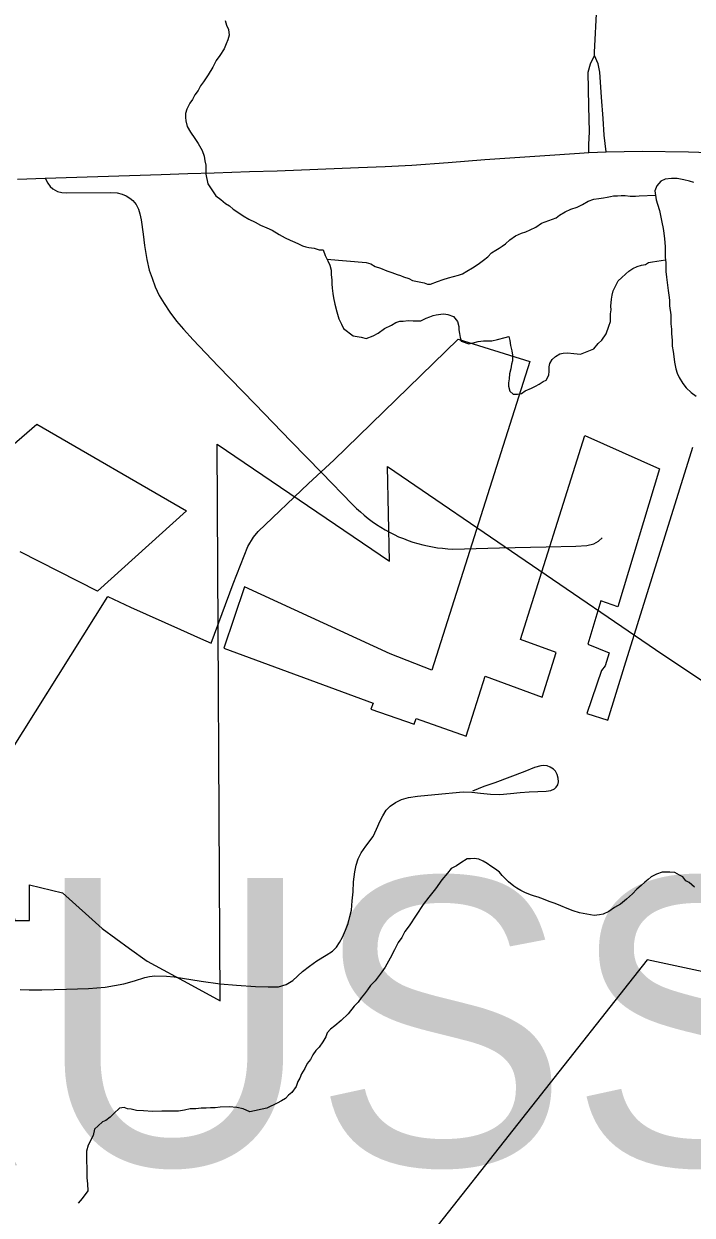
# Model space of a CAD drawing. Extents: x -11.4 to 84.1, y 11.1 to 59.
# Drawn here: x 28.807 to 29.204, y 43.422 to 44.128 of the extents above; entities that cross this region are included whole.
import ezdxf

# ---------------------------------------------------------------- set-up
doc = ezdxf.new("R2010")
doc.units = 0
for name, color, linetype in [('GM_X_Corporation', 7, 'Continuous'), ('GM_X_Minor_Lake', 7, 'Continuous'), ('GM_X_Minor_River', 7, 'Continuous'), ('GM_X_State_Route', 7, 'Continuous'), ('GM_X_Township_Road', 7, 'Continuous'), ('GM_X_Township_Text', 7, 'Continuous')]:
    doc.layers.add(name, color=color, linetype=linetype)

msp = doc.modelspace()

# ---------------------------------------------------------------- linework, layer by layer
at = {"layer": 'GM_X_Corporation'}
for points in [[(28.19911, 43.96243), (28.49325, 43.85199), (28.74526, 43.84756), (28.80204, 43.59652), (28.81076, 43.59653), (28.81073, 43.61765), (28.83035, 43.61293), (28.85386, 43.59166), (28.87001, 43.57987), (28.88039, 43.57229), (28.90678, 43.55803), (28.92368, 43.5489), (28.9219, 43.87882), (29.02409, 43.80942), (29.02303, 43.86557), (29.18623, 43.75426), (29.28308, 43.68973), (29.34531, 43.6481), (30.11202, 43.14996)], [(28.78491, 43.67363), (28.85719, 43.78863), (28.8706, 43.78228), (28.90021, 43.76892), (28.91205, 43.76368), (28.91847, 43.76097), (28.93142, 43.79603), (28.94019, 43.81817), (28.94355, 43.82372), (28.94632, 43.82705), (28.97622, 43.85565), (28.99121, 43.86942), (29.06488, 43.94105), (29.10738, 43.92797), (29.04922, 43.74495), (29.02455, 43.75447), (28.93815, 43.79425), (28.92587, 43.75784), (29.01456, 43.72531), (29.01314, 43.72172), (29.03889, 43.71295), (29.03998, 43.71626), (29.06966, 43.70582), (29.08099, 43.74135), (29.11472, 43.72878), (29.123, 43.7554), (29.1019, 43.76315), (29.13998, 43.88405), (29.18429, 43.86417), (29.15964, 43.78247), (29.1494, 43.78605), (29.14173, 43.76036), (29.15446, 43.75523), (29.15201, 43.74744), (29.14987, 43.7447), (29.14122, 43.71909), (29.1536, 43.71524), (29.16355, 43.74728), (29.2041, 43.87708)], [(28.75835, 43.84169), (28.81505, 43.89064), (28.9037, 43.83941), (28.85101, 43.79165), (28.80508, 43.81504)], [(29.75207, 43.29087), (29.74064, 43.28811), (29.72753, 43.28494), (29.66993, 43.28278), (29.67062, 43.2801), (29.67, 43.27984), (29.66116, 43.27826), (29.65059, 43.27661), (29.60533, 43.26873), (29.60231, 43.34636), (29.49793, 43.35219), (29.49792, 43.36751), (29.35982, 43.37768), (29.38093, 43.52938), (29.17703, 43.57322), (29.03978, 43.39913), (29.0259, 43.3818), (28.97433, 43.38643), (28.86396, 43.3935), (28.83926, 43.39291), (28.76119, 43.38482)]]:
    msp.add_lwpolyline(points, dxfattribs=at)
at = {"layer": 'GM_X_Minor_Lake'}
msp.add_lwpolyline([(29.20466, 44.03402), (29.20201, 44.03477), (29.1986, 44.03553), (29.19482, 44.0363), (29.19141, 44.0363), (29.18762, 44.03592), (29.18497, 44.03478), (29.1827, 44.03213), (29.18156, 44.02909), (29.18231, 44.02378), (29.18307, 44.02113), (29.1842, 44.01733), (29.18571, 44.0105), (29.18646, 44.00671), (29.18684, 44.00406), (29.18721, 44.00064), (29.18759, 43.99609), (29.18758, 43.98964), (29.18796, 43.98661), (29.18795, 43.9813), (29.18833, 43.97788), (29.18946, 43.96992), (29.18983, 43.96726), (29.19021, 43.96423), (29.1902, 43.96081), (29.19096, 43.9555), (29.19095, 43.95019), (29.19133, 43.94715), (29.19132, 43.9445), (29.1917, 43.94032), (29.19169, 43.93691), (29.19245, 43.93388), (29.19283, 43.93084), (29.1932, 43.92743), (29.19396, 43.92363), (29.19471, 43.92098), (29.19584, 43.91832), (29.19811, 43.91491), (29.2, 43.91225), (29.20303, 43.9096), (29.20605, 43.90732)], dxfattribs=at)
at = {"layer": 'GM_X_Minor_River'}
for points in [[(28.92665, 44.12998), (28.92745, 44.12734), (28.92864, 44.12469), (28.92907, 44.12128), (28.92836, 44.1186), (28.92726, 44.11631), (28.92617, 44.11324), (28.92358, 44.1094), (28.92135, 44.10632), (28.91951, 44.10249), (28.91655, 44.09788), (28.91397, 44.09365), (28.91211, 44.09134), (28.91063, 44.08865), (28.90878, 44.08596), (28.9073, 44.08327), (28.90582, 44.08097), (28.90398, 44.07752), (28.90327, 44.07484), (28.9033, 44.07256), (28.90334, 44.07066), (28.90415, 44.06725), (28.90611, 44.06386), (28.90883, 44.0601), (28.91078, 44.05709), (28.91313, 44.05295), (28.91433, 44.04955), (28.91475, 44.04689), (28.91517, 44.04424), (28.91522, 44.0412), (28.91526, 44.03892), (28.9165, 44.03323), (28.91767, 44.03135), (28.91922, 44.02909), (28.92118, 44.02609), (28.92425, 44.02386), (28.92695, 44.02162), (28.92925, 44.02013), (28.93156, 44.01827), (28.93425, 44.01642), (28.93733, 44.01418), (28.94078, 44.01234), (28.94461, 44.0105), (28.94767, 44.00865), (28.9515, 44.00719), (28.95456, 44.00572), (28.95878, 44.00313), (28.96223, 44.00128), (28.96529, 43.99981), (28.96797, 43.99872), (28.97027, 43.99761), (28.97257, 43.99651), (28.97448, 43.99578), (28.97638, 43.99543), (28.97943, 43.9951), (28.98248, 43.99401), (28.98476, 43.99405), (28.98596, 43.99065), (28.98753, 43.98763), (28.98871, 43.98499), (28.98952, 43.98196), (28.98957, 43.9793), (28.99, 43.97626), (28.99004, 43.97398), (28.99008, 43.97132), (28.99051, 43.96829), (28.99094, 43.96563), (28.99176, 43.96184), (28.99297, 43.9573), (28.99418, 43.95314), (28.99575, 43.95012), (28.99694, 43.94748), (29.00271, 43.94301), (29.005, 43.94267), (29.00728, 43.94233), (29.01033, 43.94162), (29.01448, 43.9432), (29.01749, 43.94477), (29.02125, 43.9475), (29.02539, 43.94947), (29.02802, 43.95103), (29.03029, 43.95183), (29.03219, 43.95186), (29.03522, 43.95229), (29.03826, 43.95196)], [(28.98704, 43.98857), (29.01034, 43.98649), (29.01301, 43.98577), (29.01569, 43.98429), (29.01875, 43.9832), (29.02257, 43.98174), (29.02563, 43.98065), (29.02868, 43.97956), (29.0306, 43.97883), (29.0325, 43.9781), (29.03556, 43.97701), (29.03786, 43.97591), (29.03977, 43.97556), (29.04282, 43.97485), (29.04472, 43.9745), (29.04663, 43.97377), (29.04853, 43.97381), (29.05268, 43.97539), (29.05608, 43.97659), (29.0591, 43.9774), (29.06213, 43.97821), (29.06515, 43.97902), (29.06742, 43.97982), (29.07005, 43.98138), (29.07344, 43.98334), (29.07682, 43.98568), (29.07982, 43.98801), (29.08244, 43.98995), (29.08468, 43.99227), (29.08731, 43.99384), (29.08919, 43.99501), (29.09107, 43.99618), (29.09295, 43.99773), (29.09557, 44.00006), (29.09895, 44.00239), (29.10234, 44.00397), (29.10498, 44.00477), (29.10762, 44.00596), (29.11101, 44.00753), (29.11439, 44.00987), (29.12308, 44.01306), (29.12495, 44.01461), (29.12833, 44.01656), (29.13172, 44.01814), (29.1355, 44.01934), (29.13851, 44.02092), (29.1419, 44.02287), (29.1453, 44.02407), (29.14833, 44.0245), (29.15098, 44.02492), (29.15325, 44.02534), (29.15515, 44.02575), (29.15704, 44.02616), (29.15932, 44.0262), (29.1616, 44.02624), (29.16387, 44.02627), (29.16692, 44.02595), (29.16995, 44.02599), (29.17223, 44.02603), (29.17223, 44.02603), (29.18192, 44.02653)], [(29.03826, 43.95196), (29.04092, 43.952), (29.04282, 43.95204), (29.04583, 43.95361), (29.0481, 43.95441), (29.04998, 43.9552), (29.05187, 43.95561), (29.05453, 43.95603), (29.05642, 43.95606), (29.05871, 43.95572), (29.06215, 43.95463), (29.06447, 43.95163), (29.06529, 43.9486), (29.06532, 43.9467), (29.06573, 43.94443), (29.06615, 43.94215), (29.06657, 43.93988), (29.07115, 43.93843), (29.0738, 43.93886), (29.07683, 43.93967), (29.07986, 43.9401), (29.0848, 43.94018), (29.0882, 43.94099), (29.09274, 43.94221), (29.09501, 43.94263), (29.09543, 43.94035), (29.09586, 43.93732), (29.09667, 43.93429), (29.0971, 43.93164), (29.09715, 43.92821), (29.09642, 43.9263), (29.09609, 43.92363), (29.09538, 43.92058), (29.09505, 43.91753), (29.09471, 43.91525), (29.09474, 43.91334), (29.09555, 43.91032), (29.09748, 43.90845), (29.10014, 43.90849), (29.10241, 43.90891), (29.10467, 43.91047), (29.10844, 43.91205), (29.1107, 43.91323), (29.11296, 43.9144), (29.11521, 43.91596), (29.11709, 43.91675), (29.11856, 43.91982), (29.1189, 43.92211), (29.11886, 43.92477), (29.11921, 43.92668), (29.12069, 43.92898), (29.12255, 43.93091), (29.12518, 43.93248), (29.12708, 43.93289), (29.12974, 43.93293), (29.13354, 43.93261), (29.13734, 43.9323), (29.14338, 43.93468), (29.14526, 43.93547), (29.14787, 43.93855), (29.15012, 43.94049), (29.15271, 43.94434), (29.15416, 43.94892), (29.15525, 43.9516), (29.15517, 43.95617), (29.15551, 43.95845), (29.15548, 43.96074), (29.15579, 43.96492), (29.15613, 43.96721), (29.15684, 43.96988), (29.15831, 43.97295), (29.15978, 43.97563), (29.16165, 43.97757), (29.16427, 43.97989), (29.16615, 43.98144), (29.1684, 43.983), (29.17104, 43.98419), (29.17368, 43.98499), (29.17595, 43.98541), (29.17783, 43.98658), (29.1801, 43.987), (29.1801, 43.987), (29.18777, 43.98814)], [(29.20493, 43.61628), (29.20185, 43.61889), (29.19993, 43.62), (29.198, 43.62225), (29.19608, 43.62336), (29.1934, 43.62484), (29.19035, 43.62517), (29.18808, 43.62513), (29.1858, 43.62509), (29.1824, 43.6239), (29.17939, 43.62233), (29.17751, 43.62077), (29.17564, 43.61922), (29.1734, 43.61729), (29.17077, 43.61496), (29.16816, 43.61226), (29.16479, 43.60916), (29.16105, 43.60606), (29.15766, 43.6041), (29.15429, 43.60176), (29.15089, 43.60018), (29.14862, 43.59977), (29.14559, 43.59934), (29.13682, 43.60109), (29.13301, 43.60217), (29.12957, 43.60363), (29.12574, 43.60509), (29.1223, 43.60656), (29.11886, 43.60764), (29.11542, 43.60911), (29.11236, 43.6102), (29.11007, 43.61092), (29.10778, 43.61164), (29.10434, 43.61311), (29.10204, 43.61421), (29.09974, 43.61569), (29.09782, 43.6168), (29.09474, 43.61941), (29.09281, 43.62128), (29.09088, 43.62315), (29.08933, 43.62503), (29.08702, 43.62689), (29.08433, 43.62875), (29.08202, 43.63023), (29.07972, 43.63171), (29.07704, 43.63281), (29.07438, 43.63315), (29.0721, 43.63311), (29.0702, 43.63308), (29.06644, 43.63074), (29.06381, 43.62879), (29.0608, 43.62722), (29.05857, 43.62452), (29.05522, 43.62066), (29.05151, 43.61528), (29.04742, 43.61027), (29.04407, 43.60603)], [(29.04407, 43.60603), (29.03592, 43.59335), (29.03332, 43.58988), (29.03148, 43.58643), (29.02925, 43.58335), (29.02705, 43.57913), (29.02447, 43.57415), (29.02152, 43.56878), (29.01856, 43.56454), (29.01558, 43.56069), (29.01297, 43.55799), (29.01112, 43.5553), (29.00925, 43.55299), (29.0074, 43.55067), (29.00554, 43.54798), (29.0033, 43.54566), (28.99958, 43.54104), (28.99547, 43.53717), (28.99172, 43.53406), (28.9891, 43.53212), (28.98724, 43.52981), (28.98651, 43.52752), (28.98467, 43.52444), (28.98244, 43.52136), (28.98057, 43.51943), (28.97872, 43.51674), (28.97725, 43.51406), (28.97539, 43.51174), (28.97392, 43.50868), (28.97207, 43.5056), (28.97097, 43.50292), (28.96987, 43.501), (28.96878, 43.49794), (28.96618, 43.49448), (28.96431, 43.49293), (28.96244, 43.491), (28.96018, 43.48944), (28.95755, 43.48825), (28.95152, 43.48511), (28.9413, 43.48304), (28.93747, 43.48488), (28.93366, 43.48558), (28.9291, 43.48588), (28.92379, 43.4858), (28.92075, 43.48537), (28.9181, 43.48532), (28.91544, 43.48528), (28.9124, 43.48523), (28.90937, 43.4848), (28.90595, 43.48474), (28.90255, 43.48393), (28.89914, 43.48349), (28.89648, 43.48345), (28.89382, 43.4834), (28.88926, 43.48333), (28.88357, 43.48323), (28.87825, 43.48353), (28.87406, 43.48384), (28.87101, 43.48455), (28.86873, 43.48489), (28.86682, 43.48562), (28.86416, 43.4852), (28.8608, 43.4821), (28.85856, 43.47978), (28.85593, 43.47784), (28.85405, 43.47704), (28.85143, 43.47472), (28.84918, 43.47278), (28.84848, 43.46897), (28.84554, 43.46322), (28.84446, 43.45978), (28.84473, 43.44381), (28.84517, 43.4404), (28.84524, 43.43621), (28.8419, 43.43159), (28.83954, 43.42889)]]:
    msp.add_lwpolyline(points, dxfattribs=at)
at = {"layer": 'GM_X_State_Route'}
msp.add_lwpolyline([(28.8035, 44.03602), (28.82008, 44.03666), (28.85113, 44.03762), (28.86998, 44.03819), (28.88883, 44.03877), (28.90452, 44.03927), (28.9202, 44.03978), (28.94112, 44.04046), (28.95747, 44.04098), (28.98158, 44.0419), (29.0057, 44.04282), (29.0215, 44.04355), (29.03731, 44.04428), (29.05899, 44.04594), (29.08067, 44.0476), (29.09848, 44.04885), (29.11629, 44.05011), (29.13691, 44.05143), (29.14234, 44.05178), (29.14753, 44.05195), (29.15257, 44.05211), (29.17392, 44.05267), (29.20153, 44.05217), (29.21992, 44.05155)], dxfattribs=at)
at = {"layer": 'GM_X_Township_Road'}
msp.add_line((29.14564, 44.10935), (29.14574, 44.11138), dxfattribs=at)
for points in [[(29.14574, 44.11138), (29.14703, 44.13772)], [(29.14234, 44.05178), (29.14246, 44.05647), (29.14266, 44.06398), (29.14227, 44.07927), (29.14188, 44.09935), (29.14344, 44.10429), (29.14564, 44.10935)], [(29.15085, 44.07189), (29.14997, 44.08459), (29.14894, 44.0994), (29.14785, 44.10442), (29.14564, 44.10935)], [(29.15257, 44.05211), (29.15153, 44.06212), (29.15085, 44.07189)], [(28.82008, 44.03666), (28.82154, 44.03364), (28.82291, 44.0316), (28.82447, 44.03026), (28.82722, 44.02876), (28.82979, 44.02815), (28.83253, 44.02784), (28.85882, 44.02812), (28.86266, 44.02784), (28.86568, 44.02711), (28.86798, 44.02619), (28.87017, 44.02482), (28.872, 44.02336), (28.87393, 44.02088), (28.8754, 44.01814), (28.87622, 44.01539), (28.87686, 44.01191), (28.87805, 44.00339), (28.87888, 43.99662), (28.88034, 43.98828), (28.88171, 43.98205), (28.88336, 43.97729), (28.88519, 43.97216), (28.88767, 43.96703), (28.8905, 43.96218), (28.89399, 43.95705), (28.89792, 43.95174), (28.90195, 43.94707), (28.9078, 43.94074), (28.92257, 43.9251), (28.94422, 43.90283), (28.96588, 43.88055), (28.984, 43.86191), (29.00212, 43.84327), (29.00467, 43.84071), (29.0069, 43.83866), (29.00917, 43.83669), (29.01149, 43.83481), (29.01391, 43.83299), (29.01642, 43.83128), (29.01893, 43.82964), (29.02154, 43.8281), (29.02414, 43.82665), (29.02684, 43.82529), (29.02959, 43.82402), (29.03238, 43.82286), (29.03517, 43.82178), (29.03802, 43.82081), (29.04091, 43.81994), (29.04384, 43.81917), (29.04678, 43.81851), (29.04972, 43.81794), (29.0527, 43.81747), (29.05569, 43.81712), (29.05872, 43.81687), (29.06171, 43.81671), (29.08936, 43.81733), (29.11701, 43.81795), (29.13468, 43.81833), (29.14122, 43.81876), (29.14541, 43.81978), (29.14811, 43.82137), (29.15033, 43.82339)], [(28.80509, 43.55545), (28.81042, 43.55535), (28.81796, 43.55528), (28.8326, 43.55566), (28.84564, 43.55612), (28.85555, 43.55697), (28.86107, 43.55783), (28.86659, 43.55887), (28.87297, 43.56059), (28.87916, 43.56259), (28.88192, 43.56326), (28.88495, 43.56369), (28.89192, 43.56345), (28.89639, 43.56297), (28.9125, 43.56043), (28.92371, 43.55897), (28.93342, 43.55809), (28.94476, 43.55735), (28.95228, 43.55707), (28.95842, 43.55721), (28.96285, 43.5585), (28.96682, 43.56081), (28.97256, 43.56621), (28.97665, 43.56935), (28.98113, 43.57249), (28.98665, 43.57582), (28.99027, 43.5783), (28.99283, 43.58068), (28.99455, 43.58334), (28.99636, 43.58658), (28.99817, 43.59068), (28.9996, 43.59477), (29.00074, 43.59877), (29.0016, 43.60258), (29.00207, 43.60819), (29.00255, 43.61352), (29.00283, 43.61933), (29.0036, 43.62524), (29.00435, 43.62923), (29.0055, 43.63295), (29.00741, 43.63666), (29.01007, 43.64047), (29.01445, 43.64618), (29.01651, 43.6506), (29.01854, 43.6556), (29.02012, 43.65852), (29.02226, 43.66179), (29.02464, 43.66427), (29.02768, 43.66637), (29.0313, 43.66817), (29.03548, 43.66933), (29.04072, 43.67017), (29.0511, 43.67122), (29.0679, 43.67269), (29.073, 43.67255), (29.07822, 43.67197), (29.08408, 43.67135), (29.08951, 43.67121), (29.09593, 43.67178), (29.10172, 43.67235), (29.10707, 43.67278), (29.11207, 43.67285), (29.11708, 43.67322), (29.11975, 43.6736), (29.12194, 43.67457), (29.12307, 43.67549), (29.12392, 43.67685), (29.12435, 43.67871), (29.12412, 43.68093), (29.1235, 43.68299), (29.12257, 43.68492), (29.12135, 43.6862), (29.11943, 43.68742), (29.11756, 43.68807), (29.11564, 43.68828), (29.11383, 43.68808), (29.11022, 43.68712), (29.10442, 43.68474), (29.08662, 43.67817), (29.08006, 43.67583), (29.0733, 43.67314)]]:
    msp.add_lwpolyline(points, dxfattribs=at)

# ---------------------------------------------------------------- texts
at = {"layer": 'GM_X_Township_Text'}
msp.add_text('RUSSELL', height=0.170455, rotation=0.00001, dxfattribs=at).set_placement((28.6494, 43.45128))

doc.saveas('drawing.dxf')
